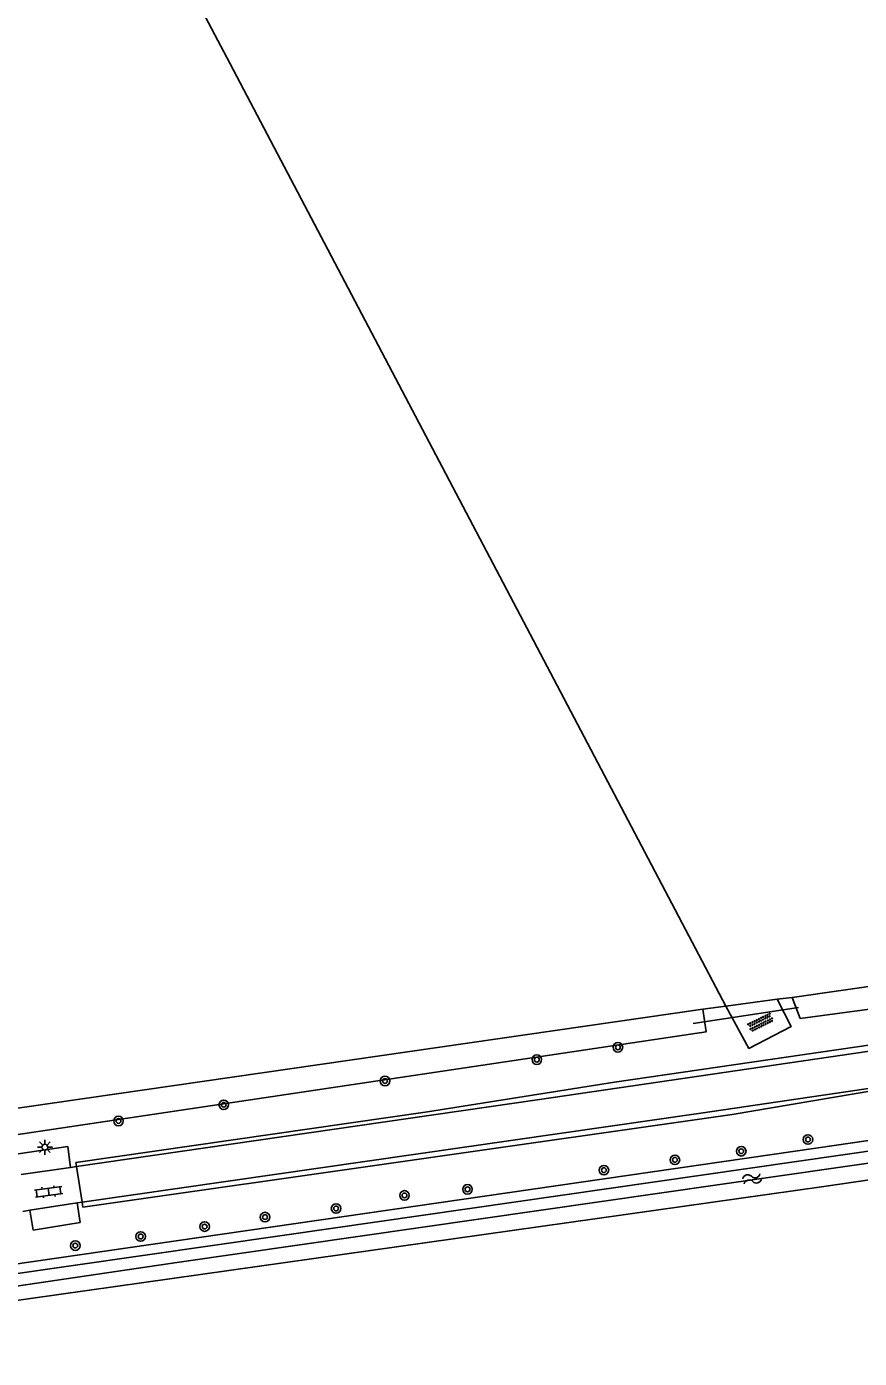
# Model space of a CAD drawing. Extents: x 136000 to 141000, y 400494 to 402006.
# Drawn here: x 138868 to 138937.5, y 401435.6 to 401546.8 of the extents above; entities that cross this region are included whole.
import ezdxf

# ---------------------------------------------------------------- set-up
doc = ezdxf.new("R2010")
doc.units = 0
for name, color, linetype in [('gg-afsc-erfafscheiding', 7, 'Continuous'), ('gg-knt-bronhoudergrens', 7, 'Continuous'), ('gg-knt-verharding', 7, 'Continuous'), ('gg-kntw-bovenkant insteek waterloop', 7, 'Continuous'), ('gg-kntw-waterlijn', 7, 'Continuous'), ('gg-kwrk-duiker nz buis', 7, 'Continuous'), ('gt-grn-groengrens', 7, 'Continuous'), ('gt-symb-boom', 7, 'Continuous'), ('gt-symb-klinker verharding', 7, 'Continuous'), ('gt-symb-lichtmast', 7, 'Continuous'), ('gt-symb-overige verharding', 7, 'Continuous'), ('gt-symb-watersymbool', 7, 'Continuous')]:
    doc.layers.add(name, color=color, linetype=linetype)

# ---------------------------------------------------------------- blocks, each defined once
blk = doc.blocks.new('gt0-OVH')
at = {"layer": 'gt-symb-overige verharding'}
for points in [[(-0.97, 0.3), (-0.97, 0.31), (-0.96, 0.32), (-0.97, 0.33), (-0.97, 0.34), (-0.98, 0.35), (-0.99, 0.35), (-1, 0.36), (-1.01, 0.35), (-1.02, 0.35), (-1.03, 0.34), (-1.03, 0.33), (-1.04, 0.32), (-1.03, 0.31), (-1.03, 0.3), (-1.02, 0.29), (-1.01, 0.29), (-1, 0.28), (-0.99, 0.29), (-0.98, 0.29)], [(-0.87, 0.11), (-0.87, 0.12), (-0.86, 0.13), (-0.87, 0.14), (-0.87, 0.15), (-0.88, 0.16), (-0.89, 0.16), (-0.9, 0.16), (-0.91, 0.16), (-0.92, 0.16), (-0.93, 0.15), (-0.93, 0.14), (-0.94, 0.13), (-0.93, 0.12), (-0.93, 0.11), (-0.92, 0.1), (-0.91, 0.09), (-0.9, 0.09), (-0.89, 0.09), (-0.88, 0.1)], [(-0.77, 0.3), (-0.77, 0.31), (-0.76, 0.32), (-0.77, 0.33), (-0.77, 0.34), (-0.78, 0.35), (-0.79, 0.35), (-0.8, 0.36), (-0.81, 0.35), (-0.82, 0.35), (-0.83, 0.34), (-0.83, 0.33), (-0.84, 0.32), (-0.83, 0.31), (-0.83, 0.3), (-0.82, 0.29), (-0.81, 0.29), (-0.8, 0.28), (-0.79, 0.29), (-0.78, 0.29)], [(-0.67, 0.11), (-0.67, 0.12), (-0.66, 0.13), (-0.67, 0.14), (-0.67, 0.15), (-0.68, 0.16), (-0.69, 0.16), (-0.7, 0.16), (-0.71, 0.16), (-0.72, 0.16), (-0.73, 0.15), (-0.73, 0.14), (-0.74, 0.13), (-0.73, 0.12), (-0.73, 0.11), (-0.72, 0.1), (-0.71, 0.09), (-0.7, 0.09), (-0.69, 0.09), (-0.68, 0.1)], [(-0.57, 0.3), (-0.57, 0.31), (-0.56, 0.32), (-0.57, 0.33), (-0.57, 0.34), (-0.58, 0.35), (-0.59, 0.35), (-0.6, 0.36), (-0.61, 0.35), (-0.62, 0.35), (-0.63, 0.34), (-0.63, 0.33), (-0.64, 0.32), (-0.63, 0.31), (-0.63, 0.3), (-0.62, 0.29), (-0.61, 0.29), (-0.6, 0.28), (-0.59, 0.29), (-0.58, 0.29)], [(-0.47, 0.11), (-0.47, 0.12), (-0.46, 0.13), (-0.47, 0.14), (-0.47, 0.15), (-0.48, 0.16), (-0.49, 0.16), (-0.5, 0.16), (-0.51, 0.16), (-0.52, 0.16), (-0.53, 0.15), (-0.53, 0.14), (-0.54, 0.13), (-0.53, 0.12), (-0.53, 0.11), (-0.52, 0.1), (-0.51, 0.09), (-0.5, 0.09), (-0.49, 0.09), (-0.48, 0.1)], [(-0.37, 0.3), (-0.37, 0.31), (-0.36, 0.32), (-0.37, 0.33), (-0.37, 0.34), (-0.38, 0.35), (-0.39, 0.35), (-0.4, 0.36), (-0.41, 0.35), (-0.42, 0.35), (-0.43, 0.34), (-0.43, 0.33), (-0.44, 0.32), (-0.43, 0.31), (-0.43, 0.3), (-0.42, 0.29), (-0.41, 0.29), (-0.4, 0.28), (-0.39, 0.29), (-0.38, 0.29)], [(-0.27, 0.11), (-0.27, 0.12), (-0.26, 0.13), (-0.27, 0.14), (-0.27, 0.15), (-0.28, 0.16), (-0.29, 0.16), (-0.3, 0.16), (-0.31, 0.16), (-0.32, 0.16), (-0.33, 0.15), (-0.33, 0.14), (-0.34, 0.13), (-0.33, 0.12), (-0.33, 0.11), (-0.32, 0.1), (-0.31, 0.09), (-0.3, 0.09), (-0.29, 0.09), (-0.28, 0.1)], [(-0.17, 0.3), (-0.17, 0.31), (-0.16, 0.32), (-0.17, 0.33), (-0.17, 0.34), (-0.18, 0.35), (-0.19, 0.35), (-0.2, 0.36), (-0.21, 0.35), (-0.22, 0.35), (-0.23, 0.34), (-0.23, 0.33), (-0.24, 0.32), (-0.23, 0.31), (-0.23, 0.3), (-0.22, 0.29), (-0.21, 0.29), (-0.2, 0.28), (-0.19, 0.29), (-0.18, 0.29)], [(-0.07, 0.11), (-0.07, 0.12), (-0.06, 0.13), (-0.07, 0.14), (-0.07, 0.15), (-0.08, 0.16), (-0.09, 0.16), (-0.1, 0.16), (-0.11, 0.16), (-0.12, 0.16), (-0.13, 0.15), (-0.13, 0.14), (-0.14, 0.13), (-0.13, 0.12), (-0.13, 0.11), (-0.12, 0.1), (-0.11, 0.09), (-0.1, 0.09), (-0.09, 0.09), (-0.08, 0.1)], [(0.03, 0.3), (0.03, 0.31), (0.04, 0.32), (0.03, 0.33), (0.03, 0.34), (0.02, 0.35), (0.01, 0.35), (0, 0.36), (-0.01, 0.35), (-0.02, 0.35), (-0.03, 0.34), (-0.03, 0.33), (-0.04, 0.32), (-0.03, 0.31), (-0.03, 0.3), (-0.02, 0.29), (-0.01, 0.29), (0, 0.28), (0.01, 0.29), (0.02, 0.29)], [(0.13, 0.11), (0.13, 0.12), (0.14, 0.13), (0.13, 0.14), (0.13, 0.15), (0.12, 0.16), (0.11, 0.16), (0.1, 0.16), (0.09, 0.16), (0.08, 0.16), (0.07, 0.15), (0.07, 0.14), (0.06, 0.13), (0.07, 0.12), (0.07, 0.11), (0.08, 0.1), (0.09, 0.09), (0.1, 0.09), (0.11, 0.09), (0.12, 0.1)], [(0.23, 0.3), (0.23, 0.31), (0.24, 0.32), (0.23, 0.33), (0.23, 0.34), (0.22, 0.35), (0.21, 0.35), (0.2, 0.36), (0.19, 0.35), (0.18, 0.35), (0.17, 0.34), (0.17, 0.33), (0.16, 0.32), (0.17, 0.31), (0.17, 0.3), (0.18, 0.29), (0.19, 0.29), (0.2, 0.28), (0.21, 0.29), (0.22, 0.29)], [(0.33, 0.11), (0.33, 0.12), (0.34, 0.13), (0.33, 0.14), (0.33, 0.15), (0.32, 0.16), (0.31, 0.16), (0.3, 0.16), (0.29, 0.16), (0.28, 0.16), (0.27, 0.15), (0.27, 0.14), (0.26, 0.13), (0.27, 0.12), (0.27, 0.11), (0.28, 0.1), (0.29, 0.09), (0.3, 0.09), (0.31, 0.09), (0.32, 0.1)], [(0.43, 0.3), (0.43, 0.31), (0.44, 0.32), (0.43, 0.33), (0.43, 0.34), (0.42, 0.35), (0.41, 0.35), (0.4, 0.36), (0.39, 0.35), (0.38, 0.35), (0.37, 0.34), (0.37, 0.33), (0.36, 0.32), (0.37, 0.31), (0.37, 0.3), (0.38, 0.29), (0.39, 0.29), (0.4, 0.28), (0.41, 0.29), (0.42, 0.29)], [(0.53, 0.11), (0.53, 0.12), (0.54, 0.13), (0.53, 0.14), (0.53, 0.15), (0.52, 0.16), (0.51, 0.16), (0.5, 0.16), (0.49, 0.16), (0.48, 0.16), (0.47, 0.15), (0.47, 0.14), (0.46, 0.13), (0.47, 0.12), (0.47, 0.11), (0.48, 0.1), (0.49, 0.09), (0.5, 0.09), (0.51, 0.09), (0.52, 0.1)], [(0.63, 0.3), (0.63, 0.31), (0.64, 0.32), (0.63, 0.33), (0.63, 0.34), (0.62, 0.35), (0.61, 0.35), (0.6, 0.36), (0.59, 0.35), (0.58, 0.35), (0.57, 0.34), (0.57, 0.33), (0.56, 0.32), (0.57, 0.31), (0.57, 0.3), (0.58, 0.29), (0.59, 0.29), (0.6, 0.28), (0.61, 0.29), (0.62, 0.29)], [(0.73, 0.11), (0.73, 0.12), (0.74, 0.13), (0.73, 0.14), (0.73, 0.15), (0.72, 0.16), (0.71, 0.16), (0.7, 0.16), (0.69, 0.16), (0.68, 0.16), (0.67, 0.15), (0.67, 0.14), (0.66, 0.13), (0.67, 0.12), (0.67, 0.11), (0.68, 0.1), (0.69, 0.09), (0.7, 0.09), (0.71, 0.09), (0.72, 0.1)], [(0.83, 0.3), (0.83, 0.31), (0.84, 0.32), (0.83, 0.33), (0.83, 0.34), (0.82, 0.35), (0.81, 0.35), (0.8, 0.36), (0.79, 0.35), (0.78, 0.35), (0.77, 0.34), (0.77, 0.33), (0.76, 0.32), (0.77, 0.31), (0.77, 0.3), (0.78, 0.29), (0.79, 0.29), (0.8, 0.28), (0.81, 0.29), (0.82, 0.29)], [(0.93, 0.11), (0.93, 0.12), (0.94, 0.13), (0.93, 0.14), (0.93, 0.15), (0.92, 0.16), (0.91, 0.16), (0.9, 0.16), (0.89, 0.16), (0.88, 0.16), (0.87, 0.15), (0.87, 0.14), (0.86, 0.13), (0.87, 0.12), (0.87, 0.11), (0.88, 0.1), (0.89, 0.09), (0.9, 0.09), (0.91, 0.09), (0.92, 0.1)], [(1.03, 0.3), (1.03, 0.31), (1.04, 0.32), (1.03, 0.33), (1.03, 0.34), (1.02, 0.35), (1.01, 0.35), (1, 0.36), (0.99, 0.35), (0.98, 0.35), (0.97, 0.34), (0.97, 0.33), (0.96, 0.32), (0.97, 0.31), (0.97, 0.3), (0.98, 0.29), (0.99, 0.29), (1, 0.28), (1.01, 0.29), (1.02, 0.29)], [(-0.97, -0.14), (-0.97, -0.13), (-0.96, -0.12), (-0.97, -0.11), (-0.97, -0.1), (-0.98, -0.09), (-0.99, -0.09), (-1, -0.08), (-1.01, -0.09), (-1.02, -0.09), (-1.03, -0.1), (-1.03, -0.11), (-1.04, -0.12), (-1.03, -0.13), (-1.03, -0.14), (-1.02, -0.15), (-1.01, -0.15), (-1, -0.16), (-0.99, -0.15), (-0.98, -0.15)], [(-0.87, -0.33), (-0.87, -0.32), (-0.86, -0.31), (-0.87, -0.3), (-0.87, -0.29), (-0.88, -0.28), (-0.89, -0.28), (-0.9, -0.28), (-0.91, -0.28), (-0.92, -0.28), (-0.93, -0.29), (-0.93, -0.3), (-0.94, -0.31), (-0.93, -0.32), (-0.93, -0.33), (-0.92, -0.34), (-0.91, -0.35), (-0.9, -0.35), (-0.89, -0.35), (-0.88, -0.34)], [(-0.77, -0.14), (-0.77, -0.13), (-0.76, -0.12), (-0.77, -0.11), (-0.77, -0.1), (-0.78, -0.09), (-0.79, -0.09), (-0.8, -0.08), (-0.81, -0.09), (-0.82, -0.09), (-0.83, -0.1), (-0.83, -0.11), (-0.84, -0.12), (-0.83, -0.13), (-0.83, -0.14), (-0.82, -0.15), (-0.81, -0.15), (-0.8, -0.16), (-0.79, -0.15), (-0.78, -0.15)], [(-0.67, -0.33), (-0.67, -0.32), (-0.66, -0.31), (-0.67, -0.3), (-0.67, -0.29), (-0.68, -0.28), (-0.69, -0.28), (-0.7, -0.28), (-0.71, -0.28), (-0.72, -0.28), (-0.73, -0.29), (-0.73, -0.3), (-0.74, -0.31), (-0.73, -0.32), (-0.73, -0.33), (-0.72, -0.34), (-0.71, -0.35), (-0.7, -0.35), (-0.69, -0.35), (-0.68, -0.34)], [(-0.57, -0.14), (-0.57, -0.13), (-0.56, -0.12), (-0.57, -0.11), (-0.57, -0.1), (-0.58, -0.09), (-0.59, -0.09), (-0.6, -0.08), (-0.61, -0.09), (-0.62, -0.09), (-0.63, -0.1), (-0.63, -0.11), (-0.64, -0.12), (-0.63, -0.13), (-0.63, -0.14), (-0.62, -0.15), (-0.61, -0.15), (-0.6, -0.16), (-0.59, -0.15), (-0.58, -0.15)], [(-0.47, -0.33), (-0.47, -0.32), (-0.46, -0.31), (-0.47, -0.3), (-0.47, -0.29), (-0.48, -0.28), (-0.49, -0.28), (-0.5, -0.28), (-0.51, -0.28), (-0.52, -0.28), (-0.53, -0.29), (-0.53, -0.3), (-0.54, -0.31), (-0.53, -0.32), (-0.53, -0.33), (-0.52, -0.34), (-0.51, -0.35), (-0.5, -0.35), (-0.49, -0.35), (-0.48, -0.34)], [(-0.37, -0.14), (-0.37, -0.13), (-0.36, -0.12), (-0.37, -0.11), (-0.37, -0.1), (-0.38, -0.09), (-0.39, -0.09), (-0.4, -0.08), (-0.41, -0.09), (-0.42, -0.09), (-0.43, -0.1), (-0.43, -0.11), (-0.44, -0.12), (-0.43, -0.13), (-0.43, -0.14), (-0.42, -0.15), (-0.41, -0.15), (-0.4, -0.16), (-0.39, -0.15), (-0.38, -0.15)], [(-0.27, -0.33), (-0.27, -0.32), (-0.26, -0.31), (-0.27, -0.3), (-0.27, -0.29), (-0.28, -0.28), (-0.29, -0.28), (-0.3, -0.28), (-0.31, -0.28), (-0.32, -0.28), (-0.33, -0.29), (-0.33, -0.3), (-0.34, -0.31), (-0.33, -0.32), (-0.33, -0.33), (-0.32, -0.34), (-0.31, -0.35), (-0.3, -0.35), (-0.29, -0.35), (-0.28, -0.34)], [(-0.17, -0.14), (-0.17, -0.13), (-0.16, -0.12), (-0.17, -0.11), (-0.17, -0.1), (-0.18, -0.09), (-0.19, -0.09), (-0.2, -0.08), (-0.21, -0.09), (-0.22, -0.09), (-0.23, -0.1), (-0.23, -0.11), (-0.24, -0.12), (-0.23, -0.13), (-0.23, -0.14), (-0.22, -0.15), (-0.21, -0.15), (-0.2, -0.16), (-0.19, -0.15), (-0.18, -0.15)], [(-0.07, -0.33), (-0.07, -0.32), (-0.06, -0.31), (-0.07, -0.3), (-0.07, -0.29), (-0.08, -0.28), (-0.09, -0.28), (-0.1, -0.28), (-0.11, -0.28), (-0.12, -0.28), (-0.13, -0.29), (-0.13, -0.3), (-0.14, -0.31), (-0.13, -0.32), (-0.13, -0.33), (-0.12, -0.34), (-0.11, -0.35), (-0.1, -0.35), (-0.09, -0.35), (-0.08, -0.34)], [(0.03, -0.14), (0.03, -0.13), (0.04, -0.12), (0.03, -0.11), (0.03, -0.1), (0.02, -0.09), (0.01, -0.09), (0, -0.08), (-0.01, -0.09), (-0.02, -0.09), (-0.03, -0.1), (-0.03, -0.11), (-0.04, -0.12), (-0.03, -0.13), (-0.03, -0.14), (-0.02, -0.15), (-0.01, -0.15), (0, -0.16), (0.01, -0.15), (0.02, -0.15)], [(0.13, -0.33), (0.13, -0.32), (0.14, -0.31), (0.13, -0.3), (0.13, -0.29), (0.12, -0.28), (0.11, -0.28), (0.1, -0.28), (0.09, -0.28), (0.08, -0.28), (0.07, -0.29), (0.07, -0.3), (0.06, -0.31), (0.07, -0.32), (0.07, -0.33), (0.08, -0.34), (0.09, -0.35), (0.1, -0.35), (0.11, -0.35), (0.12, -0.34)], [(0.23, -0.14), (0.23, -0.13), (0.24, -0.12), (0.23, -0.11), (0.23, -0.1), (0.22, -0.09), (0.21, -0.09), (0.2, -0.08), (0.19, -0.09), (0.18, -0.09), (0.17, -0.1), (0.17, -0.11), (0.16, -0.12), (0.17, -0.13), (0.17, -0.14), (0.18, -0.15), (0.19, -0.15), (0.2, -0.16), (0.21, -0.15), (0.22, -0.15)], [(0.33, -0.33), (0.33, -0.32), (0.34, -0.31), (0.33, -0.3), (0.33, -0.29), (0.32, -0.28), (0.31, -0.28), (0.3, -0.28), (0.29, -0.28), (0.28, -0.28), (0.27, -0.29), (0.27, -0.3), (0.26, -0.31), (0.27, -0.32), (0.27, -0.33), (0.28, -0.34), (0.29, -0.35), (0.3, -0.35), (0.31, -0.35), (0.32, -0.34)], [(0.43, -0.14), (0.43, -0.13), (0.44, -0.12), (0.43, -0.11), (0.43, -0.1), (0.42, -0.09), (0.41, -0.09), (0.4, -0.08), (0.39, -0.09), (0.38, -0.09), (0.37, -0.1), (0.37, -0.11), (0.36, -0.12), (0.37, -0.13), (0.37, -0.14), (0.38, -0.15), (0.39, -0.15), (0.4, -0.16), (0.41, -0.15), (0.42, -0.15)], [(0.53, -0.33), (0.53, -0.32), (0.54, -0.31), (0.53, -0.3), (0.53, -0.29), (0.52, -0.28), (0.51, -0.28), (0.5, -0.28), (0.49, -0.28), (0.48, -0.28), (0.47, -0.29), (0.47, -0.3), (0.46, -0.31), (0.47, -0.32), (0.47, -0.33), (0.48, -0.34), (0.49, -0.35), (0.5, -0.35), (0.51, -0.35), (0.52, -0.34)], [(0.63, -0.14), (0.63, -0.13), (0.64, -0.12), (0.63, -0.11), (0.63, -0.1), (0.62, -0.09), (0.61, -0.09), (0.6, -0.08), (0.59, -0.09), (0.58, -0.09), (0.57, -0.1), (0.57, -0.11), (0.56, -0.12), (0.57, -0.13), (0.57, -0.14), (0.58, -0.15), (0.59, -0.15), (0.6, -0.16), (0.61, -0.15), (0.62, -0.15)], [(0.73, -0.33), (0.73, -0.32), (0.74, -0.31), (0.73, -0.3), (0.73, -0.29), (0.72, -0.28), (0.71, -0.28), (0.7, -0.28), (0.69, -0.28), (0.68, -0.28), (0.67, -0.29), (0.67, -0.3), (0.66, -0.31), (0.67, -0.32), (0.67, -0.33), (0.68, -0.34), (0.69, -0.35), (0.7, -0.35), (0.71, -0.35), (0.72, -0.34)], [(0.83, -0.14), (0.83, -0.13), (0.84, -0.12), (0.83, -0.11), (0.83, -0.1), (0.82, -0.09), (0.81, -0.09), (0.8, -0.08), (0.79, -0.09), (0.78, -0.09), (0.77, -0.1), (0.77, -0.11), (0.76, -0.12), (0.77, -0.13), (0.77, -0.14), (0.78, -0.15), (0.79, -0.15), (0.8, -0.16), (0.81, -0.15), (0.82, -0.15)], [(0.93, -0.33), (0.93, -0.32), (0.94, -0.31), (0.93, -0.3), (0.93, -0.29), (0.92, -0.28), (0.91, -0.28), (0.9, -0.28), (0.89, -0.28), (0.88, -0.28), (0.87, -0.29), (0.87, -0.3), (0.86, -0.31), (0.87, -0.32), (0.87, -0.33), (0.88, -0.34), (0.89, -0.35), (0.9, -0.35), (0.91, -0.35), (0.92, -0.34)], [(1.03, -0.14), (1.03, -0.13), (1.04, -0.12), (1.03, -0.11), (1.03, -0.1), (1.02, -0.09), (1.01, -0.09), (1, -0.08), (0.99, -0.09), (0.98, -0.09), (0.97, -0.1), (0.97, -0.11), (0.96, -0.12), (0.97, -0.13), (0.97, -0.14), (0.98, -0.15), (0.99, -0.15), (1, -0.16), (1.01, -0.15), (1.02, -0.15)]]:
    blk.add_lwpolyline(points, close=True, dxfattribs=at)
blk = doc.blocks.new('gt0-BOOM')
at = {"layer": 'gt-symb-boom'}
for radius in [0.4, 0.2]:
    blk.add_circle((0, 0), radius, dxfattribs=at)
blk = doc.blocks.new('gt0-LMAST')
at = {"layer": 'gt-symb-lichtmast'}
for p, q in [((-0.18, 0.17), (-0.45, 0.44)), ((-0.01, 0.25), (-0.01, 0.62)), ((0.17, 0.17), (0.44, 0.44)), ((-0.26, 0), (-0.63, 0)), ((-0.18, -0.18), (-0.45, -0.45)), ((-0.01, -0.25), (-0.01, -0.63)), ((0.44, -0.45), (0.17, -0.18)), ((0.24, 0), (0.62, 0))]:
    blk.add_line(p, q, dxfattribs=at)
blk.add_circle((-0.01, 0), 0.25, dxfattribs=at)
blk = doc.blocks.new('gt0-KL1')
at = {"layer": 'gt-symb-klinker verharding'}
for p, q in [((-1.15, 0.3), (1.15, 0.3)), ((-1, -0.3), (-1, 0.3)), ((-0.5, 0.3), (-0.5, 0.45)), ((0, -0.3), (0, 0.3)), ((0.5, 0.3), (0.5, 0.45)), ((1, -0.3), (1, 0.3)), ((-1.15, -0.3), (1.15, -0.3)), ((-0.5, -0.45), (-0.5, -0.3)), ((0.5, -0.45), (0.5, -0.3))]:
    blk.add_line(p, q, dxfattribs=at)
blk = doc.blocks.new('gt0-WA')
at = {"layer": 'gt-symb-watersymbool'}
for centre, start, end in [((-0.32, 0.02), 28.0725, 151.9275), ((0.43, 0.42), 208.0725, 331.9275), ((-0.32, -0.43), 28.0725, 151.9275), ((0.43, -0.03), 208.0725, 331.9275)]:
    blk.add_arc(centre, 0.425, start, end, dxfattribs=at)

msp = doc.modelspace()

# ---------------------------------------------------------------- linework, layer by layer
at = {"layer": 'gg-afsc-erfafscheiding'}
for p, q in [((138926.33, 401465.02), (138930.62, 401465.58)), ((138930.62, 401465.58), (138931.87, 401465.74)), ((138924.41, 401464.77), (138926.33, 401465.02))]:
    msp.add_line(p, q, dxfattribs=at)
at = {"layer": 'gg-knt-bronhoudergrens'}
msp.add_lwpolyline([(138926.33, 401465.02), (138884.67, 401544.24), (138842.79, 401623.42)], dxfattribs=at)
at = {"layer": 'gg-knt-verharding'}
for p, q in [((138872.06, 401451.96), (138872.12, 401451.61)), ((138871.63, 401451.54), (138867.49, 401450.95)), ((138872.12, 401451.61), (138871.63, 401451.54)), ((138872.59, 401448.64), (138872.12, 401451.61)), ((138868.23, 401447.97), (138872.17, 401448.57)), ((138872.17, 401448.57), (138872.59, 401448.64)), ((138872.65, 401448.23), (138872.59, 401448.64)), ((138867.63, 401447.87), (138868.23, 401447.97))]:
    msp.add_line(p, q, dxfattribs=at)
for points in [[(139222.23, 401499.14), (139188.76, 401495.17), (139164.43, 401492.24), (139131.43, 401488.35), (139108.59, 401485.6), (139089.05, 401483.03), (139056.71, 401478.61), (139031.77, 401474.98), (138981.09, 401467.52), (138910.77, 401457.2), (138872.12, 401451.61)], [(139000, 401470.74), (138917.06, 401458.67), (138901.42, 401456.19), (138872.06, 401451.96)], [(138872.59, 401448.64), (138924.26, 401456.07), (139018.44, 401469.94), (139020.41, 401470.19), (139020.94, 401469.98)], [(139000, 401466.92), (138938.71, 401457.96), (138926.88, 401455.96), (138872.65, 401448.23)], [(138926.33, 401465.02), (138928.27, 401461.48), (138931.8, 401463.32), (138930.62, 401465.58)]]:
    msp.add_lwpolyline(points, dxfattribs=at)
at = {"layer": 'gg-kntw-bovenkant insteek waterloop'}
for p, q in [((138931.87, 401465.74), (138973.83, 401471.67)), ((138793.68, 401445.85), (138924.41, 401464.77))]:
    msp.add_line(p, q, dxfattribs=at)
for points in [[(138973.83, 401471.67), (138974.58, 401469.64), (138932.56, 401463.98), (138931.87, 401465.74)], [(138793.68, 401445.85), (138793.76, 401444.08), (138829.54, 401448.67), (138924.69, 401462.86), (138924.41, 401464.77)], [(138832.77, 401438.5), (138934.05, 401453.17), (138981.96, 401460.16)], [(138982.43, 401456.94), (138934.52, 401449.95), (138832.77, 401435.59)]]:
    msp.add_lwpolyline(points, dxfattribs=at)
at = {"layer": 'gg-kntw-waterlijn'}
msp.add_lwpolyline([(138982.1, 401459.21), (138971.12, 401457.63), (138889.29, 401445.86), (138848.54, 401440), (138833.54, 401437.84), (138833.49, 401436.66), (138880.68, 401443.62), (138955.88, 401454.43), (138982.23, 401458.23)], dxfattribs=at)
at = {"layer": 'gg-kwrk-duiker nz buis'}
msp.add_line((138932.41, 401464.9), (138923.62, 401463.56), dxfattribs=at)
at = {"layer": 'gt-grn-groengrens'}
for p, q in [((138867.24, 401452.68), (138871.39, 401453.3)), ((138871.63, 401451.54), (138871.39, 401453.3)), ((138872.17, 401448.57), (138872.43, 401446.93)), ((138868.23, 401447.97), (138868.49, 401446.3)), ((138872.43, 401446.93), (138868.49, 401446.3))]:
    msp.add_line(p, q, dxfattribs=at)

# ---------------------------------------------------------------- block references
at = {"layer": 'gt-symb-boom'}
for p in [(138917.33, 401461.57), (138910.56, 401460.54), (138897.88, 401458.76), (138884.42, 401456.77), (138875.63, 401455.42), (138933.2, 401453.87), (138927.63, 401452.89), (138922.09, 401452.17), (138916.16, 401451.31), (138899.51, 401449.2), (138904.77, 401449.71), (138893.8, 401448.11), (138887.86, 401447.39), (138882.82, 401446.6), (138872.02, 401445.01), (138877.48, 401445.77)]:
    msp.add_blockref('gt0-BOOM', p, dxfattribs=at)
at = {"layer": 'gt-symb-klinker verharding', "rotation": 7.473422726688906}
msp.add_blockref('gt0-KL1', (138869.79, 401449.5), dxfattribs=at)
at = {"layer": 'gt-symb-lichtmast'}
msp.add_blockref('gt0-LMAST', (138869.49, 401453.23), dxfattribs=at)
at = {"layer": 'gt-symb-overige verharding', "rotation": 26.308695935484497}
msp.add_blockref('gt0-OVH', (138929.25, 401463.65), dxfattribs=at)
at = {"layer": 'gt-symb-watersymbool', "rotation": 15.843082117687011}
msp.add_blockref('gt0-WA', (138928.48, 401450.57), dxfattribs=at)

doc.saveas('drawing.dxf')
